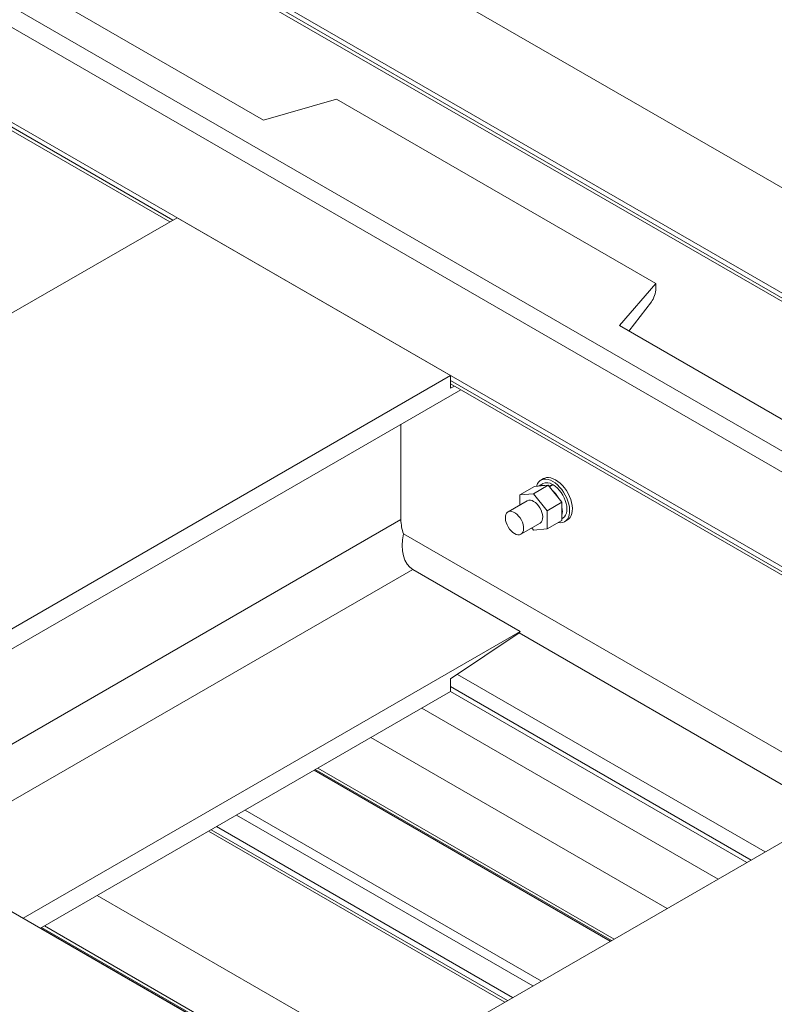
# Model space of a CAD drawing. Header units: millimetres. Extents: x 525 to 29324, y 175 to 20618.
# Tile 529 of 588: x 25382 to 25967, y 15710 to 16474. Entities that reach past the tile are written whole.
import ezdxf

# ---------------------------------------------------------------- set-up
doc = ezdxf.new("R2010")
doc.units = ezdxf.units.MM
doc.linetypes.add('SLD-Continua', pattern=[0])

msp = doc.modelspace()

# ---------------------------------------------------------------- linework, layer by layer
at = {"color": 7, "linetype": 'SLD-Continua', "lineweight": 18, "ltscale": 35}
for p, q in [((26373.78, 16112.09), (24340.86, 17285.38)), ((26373.78, 16112.09), (24340.86, 17285.38)), ((26373.78, 16112.09), (24340.86, 17285.38)), ((26373.78, 16112.09), (24340.86, 17285.38)), ((26373.78, 16112.09), (24340.86, 17285.38)), ((24271.61, 17237.25), (26297.46, 16068.04)), ((24271.61, 17237.25), (26297.46, 16068.04)), ((24271.61, 17237.25), (26297.46, 16068.04)), ((24271.61, 17237.25), (26297.46, 16068.04)), ((24271.61, 17237.25), (26297.46, 16068.04)), ((26299.81, 16069.4), (24273.95, 17238.61)), ((26299.81, 16069.4), (24273.95, 17238.61)), ((26299.81, 16069.4), (24273.95, 17238.61)), ((26299.81, 16069.4), (24273.95, 17238.61)), ((26299.81, 16069.4), (24273.95, 17238.61)), ((26303.07, 16071.28), (24277.22, 17240.49)), ((26303.07, 16071.28), (24277.22, 17240.49)), ((26303.07, 16071.28), (24277.22, 17240.49)), ((26303.07, 16071.28), (24277.22, 17240.49)), ((26303.07, 16071.28), (24277.22, 17240.49)), ((24171.15, 17179.28), (26197, 16010.06)), ((24171.15, 17179.28), (26197, 16010.06)), ((24171.15, 17179.28), (26197, 16010.06)), ((24171.15, 17179.28), (26197, 16010.06)), ((24171.15, 17179.28), (26197, 16010.06)), ((26182.86, 16001.9), (24157.01, 17171.11)), ((26182.86, 16001.9), (24157.01, 17171.11)), ((26182.86, 16001.9), (24157.01, 17171.11)), ((26182.86, 16001.9), (24157.01, 17171.11)), ((26182.86, 16001.9), (24157.01, 17171.11)), ((26182.86, 16001.9), (24157.01, 17171.11)), ((26182.86, 16001.9), (24157.01, 17171.11)), ((26182.86, 16001.9), (24157.01, 17171.11)), ((26182.86, 16001.9), (24157.01, 17171.11)), ((24093.37, 17134.38), (26119.22, 15965.17)), ((24093.37, 17134.38), (26119.22, 15965.17)), ((24093.37, 17134.38), (26119.22, 15965.17)), ((24093.37, 17134.38), (26119.22, 15965.17)), ((24093.37, 17134.38), (26119.22, 15965.17)), ((24093.37, 17134.38), (26119.22, 15965.17)), ((24093.37, 17134.38), (26119.22, 15965.17)), ((24093.37, 17134.38), (26119.22, 15965.17)), ((24093.37, 17134.38), (26119.22, 15965.17)), ((25627.78, 15636.65), (23524.15, 16850.75)), ((25627.78, 15636.65), (23524.15, 16850.75)), ((25627.78, 15636.65), (23524.15, 16850.75)), ((25627.78, 15636.65), (23524.15, 16850.75)), ((25627.78, 15636.65), (23524.15, 16850.75)), ((25627.78, 15636.65), (23524.15, 16850.75)), ((25627.78, 15636.65), (23524.15, 16850.75)), ((25627.78, 15636.65), (23524.15, 16850.75)), ((25627.78, 15636.65), (23524.15, 16850.75)), ((24726.23, 16765.36), (25500.79, 16318.33)), ((24726.23, 16765.36), (25500.79, 16318.33)), ((24726.23, 16765.36), (25500.79, 16318.33)), ((24726.23, 16765.36), (25500.79, 16318.33)), ((24726.23, 16765.36), (25500.79, 16318.33)), ((24726.23, 16765.36), (25500.79, 16318.33)), ((24726.23, 16765.36), (25500.79, 16318.33)), ((24726.23, 16765.36), (25500.79, 16318.33)), ((24726.23, 16765.36), (25500.79, 16318.33)), ((24726.23, 16762.66), (25498.44, 16316.98)), ((24726.23, 16762.66), (25498.44, 16316.98)), ((24726.23, 16762.66), (25498.44, 16316.98)), ((24726.23, 16762.66), (25498.44, 16316.98)), ((24726.23, 16762.66), (25498.44, 16316.98)), ((24726.23, 16762.66), (25498.44, 16316.98)), ((24726.23, 16762.66), (25498.44, 16316.98)), ((24726.23, 16762.66), (25498.44, 16316.98)), ((24726.23, 16762.66), (25498.44, 16316.98)), ((25352.02, 16522.23), (25571.22, 16395.72)), ((25352.02, 16522.23), (25571.22, 16395.72)), ((25352.02, 16522.23), (25571.22, 16395.72)), ((25352.02, 16522.23), (25571.22, 16395.72)), ((25352.02, 16522.23), (25571.22, 16395.72)), ((25571.22, 16395.72), (25627.79, 16412.04)), ((25571.22, 16395.72), (25627.79, 16412.04)), ((25571.22, 16395.72), (25627.79, 16412.04)), ((25571.22, 16395.72), (25627.79, 16412.04)), ((25571.22, 16395.72), (25627.79, 16412.04)), ((25875.28, 16269.21), (25627.79, 16412.04)), ((25875.28, 16269.21), (25627.79, 16412.04)), ((25875.28, 16269.21), (25627.79, 16412.04)), ((25875.28, 16269.21), (25627.79, 16412.04)), ((25875.28, 16269.21), (25627.79, 16412.04)), ((24973.72, 16014.14), (25504.05, 16320.22)), ((24973.72, 16014.14), (25504.05, 16320.22)), ((24973.72, 16014.14), (25504.05, 16320.22)), ((24973.72, 16014.14), (25504.05, 16320.22)), ((24973.72, 16014.14), (25504.05, 16320.22)), ((24973.72, 16014.14), (25504.05, 16320.22)), ((24973.72, 16014.14), (25504.05, 16320.22)), ((24973.72, 16014.14), (25504.05, 16320.22)), ((24973.72, 16014.14), (25504.05, 16320.22)), ((25504.05, 16320.22), (25716.18, 16197.79)), ((25504.05, 16320.22), (25716.18, 16197.79)), ((25504.05, 16320.22), (25716.18, 16197.79)), ((25504.05, 16320.22), (25716.18, 16197.79)), ((25504.05, 16320.22), (25716.18, 16197.79)), ((25504.05, 16320.22), (25716.18, 16197.79)), ((25504.05, 16320.22), (25716.18, 16197.79)), ((25504.05, 16320.22), (25716.18, 16197.79)), ((25504.05, 16320.22), (25716.18, 16197.79)), ((25875.28, 16269.21), (25847, 16236.56)), ((25875.28, 16269.21), (25847, 16236.56)), ((25875.28, 16269.21), (25847, 16236.56)), ((25875.28, 16269.21), (25847, 16236.56)), ((25875.28, 16269.21), (25847, 16236.56)), ((25875.28, 16265.44), (25875.28, 16269.21)), ((25875.28, 16265.44), (25875.28, 16269.21)), ((25875.28, 16265.44), (25875.28, 16269.21)), ((25875.28, 16265.44), (25875.28, 16269.21)), ((25875.28, 16265.44), (25875.28, 16269.21)), ((25854.33, 16232.32), (25871.81, 16254.92)), ((25854.33, 16232.32), (25871.81, 16254.92)), ((25854.33, 16232.32), (25871.81, 16254.92)), ((25854.33, 16232.32), (25871.81, 16254.92)), ((25854.33, 16232.32), (25871.81, 16254.92)), ((25847, 16236.56), (26066.2, 16110.04)), ((25847, 16236.56), (26066.2, 16110.04)), ((25847, 16236.56), (26066.2, 16110.04)), ((25847, 16236.56), (26066.2, 16110.04)), ((25847, 16236.56), (26066.2, 16110.04)), ((25185.85, 15891.71), (25716.18, 16197.79)), ((25185.85, 15891.71), (25716.18, 16197.79)), ((25185.85, 15891.71), (25716.18, 16197.79)), ((25185.85, 15891.71), (25716.18, 16197.79)), ((25185.85, 15891.71), (25716.18, 16197.79)), ((25185.85, 15891.71), (25716.18, 16197.79)), ((25185.85, 15891.71), (25716.18, 16197.79)), ((25185.85, 15891.71), (25716.18, 16197.79)), ((25185.85, 15891.71), (25716.18, 16197.79)), ((25716.18, 16197.79), (25716.18, 16187.99)), ((25716.18, 16197.79), (25716.18, 16187.99)), ((25716.18, 16197.79), (25716.18, 16187.99)), ((25716.18, 16197.79), (25716.18, 16187.99)), ((25716.18, 16197.79), (25716.18, 16187.99)), ((25716.18, 16197.79), (25716.18, 16187.99)), ((25716.18, 16197.79), (25716.18, 16187.99)), ((25716.18, 16197.79), (25716.18, 16187.99)), ((25716.18, 16197.79), (25716.18, 16187.99)), ((25716.18, 16194.02), (26115.96, 15963.29)), ((25716.18, 16194.02), (26115.96, 15963.29)), ((25716.18, 16194.02), (26115.96, 15963.29)), ((25716.18, 16194.02), (26115.96, 15963.29)), ((25716.18, 16194.02), (26115.96, 15963.29)), ((25716.18, 16194.02), (26115.96, 15963.29)), ((25716.18, 16194.02), (26115.96, 15963.29)), ((25716.18, 16194.02), (26115.96, 15963.29)), ((25716.18, 16194.02), (26115.96, 15963.29)), ((25716.18, 16191.31), (26113.61, 15961.94)), ((25716.18, 16191.31), (26113.61, 15961.94)), ((25716.18, 16191.31), (26113.61, 15961.94)), ((25716.18, 16191.31), (26113.61, 15961.94)), ((25716.18, 16191.31), (26113.61, 15961.94)), ((25716.18, 16191.31), (26113.61, 15961.94)), ((25716.18, 16191.31), (26113.61, 15961.94)), ((25716.18, 16191.31), (26113.61, 15961.94)), ((25716.18, 16191.31), (26113.61, 15961.94)), ((25716.18, 16187.99), (25719.31, 16189.5)), ((25716.18, 16187.99), (25719.31, 16189.5)), ((25716.18, 16187.99), (25719.31, 16189.5)), ((25716.18, 16187.99), (25719.31, 16189.5)), ((25716.18, 16187.99), (25719.31, 16189.5)), ((25716.18, 16187.99), (25719.31, 16189.5)), ((25716.18, 16187.99), (25719.31, 16189.5)), ((25716.18, 16187.99), (25719.31, 16189.5)), ((25716.18, 16187.99), (25719.31, 16189.5)), ((25199.29, 15883.95), (25724.01, 16186.79)), ((25199.29, 15883.95), (25724.01, 16186.79)), ((25199.29, 15883.95), (25724.01, 16186.79)), ((25199.29, 15883.95), (25724.01, 16186.79)), ((25199.29, 15883.95), (25724.01, 16186.79)), ((25199.29, 15883.95), (25724.01, 16186.79)), ((25199.29, 15883.95), (25724.01, 16186.79)), ((25199.29, 15883.95), (25724.01, 16186.79)), ((25199.29, 15883.95), (25724.01, 16186.79)), ((25677.64, 16160.03), (25677.64, 16086.06)), ((25677.64, 16160.03), (25677.64, 16086.06)), ((25677.64, 16160.03), (25677.64, 16086.06)), ((25677.64, 16160.03), (25677.64, 16086.06)), ((25677.64, 16160.03), (25677.64, 16086.06)), ((25677.64, 16160.03), (25677.64, 16086.06)), ((25677.64, 16160.03), (25677.64, 16086.06)), ((25677.64, 16160.03), (25677.64, 16086.06)), ((25677.64, 16160.03), (25677.64, 16086.06)), ((25781.24, 16111.75), (25769.92, 16105.22)), ((25781.24, 16111.75), (25769.92, 16105.22)), ((25781.24, 16111.75), (25769.92, 16105.22)), ((25791.84, 16112.7), (25780.53, 16106.17)), ((25791.84, 16112.7), (25780.53, 16106.17)), ((25791.84, 16112.7), (25780.53, 16106.17)), ((25781.24, 16111.75), (25791.84, 16112.7)), ((25781.24, 16111.75), (25791.84, 16112.7)), ((25781.24, 16111.75), (25791.84, 16112.7)), ((25787.63, 16114.02), (25784.15, 16112.01)), ((25787.63, 16114.02), (25784.15, 16112.01)), ((25787.63, 16114.02), (25784.15, 16112.01)), ((25788.25, 16117.84), (25786.13, 16116.62)), ((25788.25, 16117.84), (25786.13, 16116.62)), ((25788.25, 16117.84), (25786.13, 16116.62)), ((25791.84, 16112.7), (25802.45, 16099.5)), ((25791.84, 16112.7), (25802.45, 16099.5)), ((25791.84, 16112.7), (25802.45, 16099.5)), ((25795.09, 16113.41), (25792.48, 16111.9)), ((25795.09, 16113.41), (25792.48, 16111.9)), ((25795.09, 16113.41), (25792.48, 16111.9)), ((25795.66, 16113.08), (25792.84, 16111.46)), ((25795.66, 16113.08), (25792.84, 16111.46)), ((25795.66, 16113.08), (25792.84, 16111.46)), ((25795.09, 16113.41), (25795.09, 16112.76)), ((25795.09, 16113.41), (25795.09, 16112.76)), ((25795.09, 16113.41), (25795.09, 16112.76)), ((25769.92, 16105.22), (25780.53, 16106.17)), ((25769.92, 16105.22), (25780.53, 16106.17)), ((25769.92, 16105.22), (25780.53, 16106.17)), ((25769.92, 16097.45), (25769.92, 16105.22)), ((25769.92, 16097.45), (25769.92, 16105.22)), ((25769.92, 16097.45), (25769.92, 16105.22)), ((25780.53, 16106.17), (25791.14, 16092.97)), ((25780.53, 16106.17), (25791.14, 16092.97)), ((25780.53, 16106.17), (25791.14, 16092.97)), ((25775.53, 16100.68), (25760.68, 16092.11)), ((25775.53, 16100.68), (25760.68, 16092.11)), ((25775.53, 16100.68), (25760.68, 16092.11)), ((25802.45, 16099.5), (25791.14, 16092.97)), ((25802.45, 16099.5), (25791.14, 16092.97)), ((25802.45, 16099.5), (25791.14, 16092.97)), ((25802.45, 16099.5), (25802.45, 16085.36)), ((25802.45, 16099.5), (25802.45, 16085.36)), ((25802.45, 16099.5), (25802.45, 16085.36)), ((25791.14, 16092.97), (25791.14, 16078.83)), ((25791.14, 16092.97), (25791.14, 16078.83)), ((25791.14, 16092.97), (25791.14, 16078.83)), ((25263.38, 15846.97), (25677.64, 16086.06)), ((25263.38, 15846.97), (25677.64, 16086.06)), ((25263.38, 15846.97), (25677.64, 16086.06)), ((25263.38, 15846.97), (25677.64, 16086.06)), ((25263.38, 15846.97), (25677.64, 16086.06)), ((25263.38, 15846.97), (25677.64, 16086.06)), ((25263.38, 15846.97), (25677.64, 16086.06)), ((25263.38, 15846.97), (25677.64, 16086.06)), ((25263.38, 15846.97), (25677.64, 16086.06)), ((25770.68, 16074.79), (25785.53, 16083.36)), ((25770.68, 16074.79), (25785.53, 16083.36)), ((25770.68, 16074.79), (25785.53, 16083.36)), ((25802.45, 16085.36), (25791.14, 16078.83)), ((25802.45, 16085.36), (25791.14, 16078.83)), ((25802.45, 16085.36), (25791.14, 16078.83)), ((25802.45, 16086.78), (25803.13, 16087.17)), ((25802.45, 16086.78), (25803.13, 16087.17)), ((25802.45, 16086.78), (25803.13, 16087.17)), ((25804.63, 16084.57), (25806.75, 16085.79)), ((25804.63, 16084.57), (25806.75, 16085.79)), ((25804.63, 16084.57), (25806.75, 16085.79)), ((25679.64, 16075.08), (25994.65, 15893.28)), ((25679.64, 16075.08), (25994.65, 15893.28)), ((25679.64, 16075.08), (25994.65, 15893.28)), ((25679.64, 16075.08), (25994.65, 15893.28)), ((25679.64, 16075.08), (25994.65, 15893.28)), ((25679.64, 16075.08), (25994.65, 15893.28)), ((25679.64, 16075.08), (25994.65, 15893.28)), ((25679.64, 16075.08), (25994.65, 15893.28)), ((25679.64, 16075.08), (25994.65, 15893.28)), ((25780.53, 16077.88), (25779.1, 16079.65)), ((25780.53, 16077.88), (25779.1, 16079.65)), ((25780.53, 16077.88), (25779.1, 16079.65)), ((25791.14, 16078.83), (25780.53, 16077.88)), ((25791.14, 16078.83), (25780.53, 16077.88)), ((25791.14, 16078.83), (25780.53, 16077.88)), ((25301.57, 15824.92), (25686.96, 16047.35)), ((25301.57, 15824.92), (25686.96, 16047.35)), ((25301.57, 15824.92), (25686.96, 16047.35)), ((25301.57, 15824.92), (25686.96, 16047.35)), ((25301.57, 15824.92), (25686.96, 16047.35)), ((25301.57, 15824.92), (25686.96, 16047.35)), ((25301.57, 15824.92), (25686.96, 16047.35)), ((25301.57, 15824.92), (25686.96, 16047.35)), ((25301.57, 15824.92), (25686.96, 16047.35)), ((25770.05, 15999.4), (25686.96, 16047.35)), ((25770.05, 15999.4), (25686.96, 16047.35)), ((25770.05, 15999.4), (25686.96, 16047.35)), ((25770.05, 15999.4), (25686.96, 16047.35)), ((25770.05, 15999.4), (25686.96, 16047.35)), ((25770.05, 15999.4), (25686.96, 16047.35)), ((25770.05, 15999.4), (25686.96, 16047.35)), ((25770.05, 15999.4), (25686.96, 16047.35)), ((25770.05, 15999.4), (25686.96, 16047.35)), ((25384.65, 15776.97), (25770.05, 15999.4)), ((25384.65, 15776.97), (25770.05, 15999.4)), ((25384.65, 15776.97), (25770.05, 15999.4)), ((25384.65, 15776.97), (25770.05, 15999.4)), ((25384.65, 15776.97), (25770.05, 15999.4)), ((25384.65, 15776.97), (25770.05, 15999.4)), ((25384.65, 15776.97), (25770.05, 15999.4)), ((25384.65, 15776.97), (25770.05, 15999.4)), ((25384.65, 15776.97), (25770.05, 15999.4)), ((25769.41, 15998.23), (25716.18, 15962.59)), ((25769.41, 15998.23), (25716.18, 15962.59)), ((25769.41, 15998.23), (25716.18, 15962.59)), ((25769.41, 15998.23), (25716.18, 15962.59)), ((25769.41, 15998.23), (25716.18, 15962.59)), ((25769.41, 15998.23), (25716.18, 15962.59)), ((25769.41, 15998.23), (25716.18, 15962.59)), ((25769.41, 15998.23), (25716.18, 15962.59)), ((25769.41, 15998.23), (25716.18, 15962.59)), ((25769.41, 15998.23), (25770.05, 15999.4)), ((25769.41, 15998.23), (25770.05, 15999.4)), ((25769.41, 15998.23), (25770.05, 15999.4)), ((25769.41, 15998.23), (25770.05, 15999.4)), ((25769.41, 15998.23), (25770.05, 15999.4)), ((25769.41, 15998.23), (25770.05, 15999.4)), ((25769.41, 15998.23), (25770.05, 15999.4)), ((25769.41, 15998.23), (25770.05, 15999.4)), ((25769.41, 15998.23), (25770.05, 15999.4)), ((25769.41, 15998.23), (25974.28, 15880)), ((25769.41, 15998.23), (25974.28, 15880)), ((25769.41, 15998.23), (25974.28, 15880)), ((25769.41, 15998.23), (25974.28, 15880)), ((25769.41, 15998.23), (25974.28, 15880)), ((25769.41, 15998.23), (25974.28, 15880)), ((25769.41, 15998.23), (25974.28, 15880)), ((25769.41, 15998.23), (25974.28, 15880)), ((25769.41, 15998.23), (25974.28, 15880)), ((25721.39, 15966.08), (25959.99, 15828.37)), ((25721.39, 15966.08), (25959.99, 15828.37)), ((25721.39, 15966.08), (25959.99, 15828.37)), ((25721.39, 15966.08), (25959.99, 15828.37)), ((25721.39, 15966.08), (25959.99, 15828.37)), ((25721.39, 15966.08), (25959.99, 15828.37)), ((25721.39, 15966.08), (25959.99, 15828.37)), ((25721.39, 15966.08), (25959.99, 15828.37)), ((25721.39, 15966.08), (25959.99, 15828.37)), ((25716.18, 15962.59), (25716.18, 15952.79)), ((25716.18, 15962.59), (25716.18, 15952.79)), ((25716.18, 15962.59), (25716.18, 15952.79)), ((25716.18, 15962.59), (25716.18, 15952.79)), ((25716.18, 15962.59), (25716.18, 15952.79)), ((25716.18, 15962.59), (25716.18, 15952.79)), ((25716.18, 15962.59), (25716.18, 15952.79)), ((25716.18, 15962.59), (25716.18, 15952.79)), ((25716.18, 15962.59), (25716.18, 15952.79)), ((25398.1, 15769.21), (25716.18, 15952.79)), ((25398.1, 15769.21), (25716.18, 15952.79)), ((25398.1, 15769.21), (25716.18, 15952.79)), ((25398.1, 15769.21), (25716.18, 15952.79)), ((25398.1, 15769.21), (25716.18, 15952.79)), ((25398.1, 15769.21), (25716.18, 15952.79)), ((25398.1, 15769.21), (25716.18, 15952.79)), ((25398.1, 15769.21), (25716.18, 15952.79)), ((25398.1, 15769.21), (25716.18, 15952.79)), ((25716.18, 15956.56), (25949.14, 15822.11)), ((25716.18, 15956.56), (25949.14, 15822.11)), ((25716.18, 15956.56), (25949.14, 15822.11)), ((25716.18, 15956.56), (25949.14, 15822.11)), ((25716.18, 15956.56), (25949.14, 15822.11)), ((25716.18, 15956.56), (25949.14, 15822.11)), ((25716.18, 15956.56), (25949.14, 15822.11)), ((25716.18, 15956.56), (25949.14, 15822.11)), ((25716.18, 15956.56), (25949.14, 15822.11)), ((25716.18, 15952.79), (25945.88, 15820.23)), ((25716.18, 15952.79), (25945.88, 15820.23)), ((25716.18, 15952.79), (25945.88, 15820.23)), ((25716.18, 15952.79), (25945.88, 15820.23)), ((25716.18, 15952.79), (25945.88, 15820.23)), ((25716.18, 15952.79), (25945.88, 15820.23)), ((25716.18, 15952.79), (25945.88, 15820.23)), ((25716.18, 15952.79), (25945.88, 15820.23)), ((25716.18, 15952.79), (25945.88, 15820.23)), ((25693.81, 15939.88), (25923.51, 15807.32)), ((25693.81, 15939.88), (25923.51, 15807.32)), ((25693.81, 15939.88), (25923.51, 15807.32)), ((25693.81, 15939.88), (25923.51, 15807.32)), ((25693.81, 15939.88), (25923.51, 15807.32)), ((25884.01, 15784.52), (25654.31, 15917.09)), ((25884.01, 15784.52), (25654.31, 15917.09)), ((25884.01, 15784.52), (25654.31, 15917.09)), ((25884.01, 15784.52), (25654.31, 15917.09)), ((25884.01, 15784.52), (25654.31, 15917.09)), ((25884.01, 15784.52), (25654.31, 15917.09)), ((25884.01, 15784.52), (25654.31, 15917.09)), ((25884.01, 15784.52), (25654.31, 15917.09)), ((25884.01, 15784.52), (25654.31, 15917.09)), ((25610.3, 15891.68), (25840, 15759.12)), ((25610.3, 15891.68), (25840, 15759.12)), ((25610.3, 15891.68), (25840, 15759.12)), ((25610.3, 15891.68), (25840, 15759.12)), ((25610.3, 15891.68), (25840, 15759.12)), ((25610.3, 15891.68), (25840, 15759.12)), ((25610.3, 15891.68), (25840, 15759.12)), ((25610.3, 15891.68), (25840, 15759.12)), ((25610.3, 15891.68), (25840, 15759.12)), ((25840.9, 15759.64), (25611.21, 15892.21)), ((25840.9, 15759.64), (25611.21, 15892.21)), ((25840.9, 15759.64), (25611.21, 15892.21)), ((25840.9, 15759.64), (25611.21, 15892.21)), ((25840.9, 15759.64), (25611.21, 15892.21)), ((25840.9, 15759.64), (25611.21, 15892.21)), ((25840.9, 15759.64), (25611.21, 15892.21)), ((25840.9, 15759.64), (25611.21, 15892.21)), ((25840.9, 15759.64), (25611.21, 15892.21)), ((25842.99, 15760.85), (25613.3, 15893.42)), ((25842.99, 15760.85), (25613.3, 15893.42)), ((25842.99, 15760.85), (25613.3, 15893.42)), ((25842.99, 15760.85), (25613.3, 15893.42)), ((25842.99, 15760.85), (25613.3, 15893.42)), ((25842.99, 15760.85), (25613.3, 15893.42)), ((25842.99, 15760.85), (25613.3, 15893.42)), ((25842.99, 15760.85), (25613.3, 15893.42)), ((25842.99, 15760.85), (25613.3, 15893.42)), ((25786.56, 15728.28), (25556.87, 15860.85)), ((25786.56, 15728.28), (25556.87, 15860.85)), ((25786.56, 15728.28), (25556.87, 15860.85)), ((25786.56, 15728.28), (25556.87, 15860.85)), ((25786.56, 15728.28), (25556.87, 15860.85)), ((25786.56, 15728.28), (25556.87, 15860.85)), ((25786.56, 15728.28), (25556.87, 15860.85)), ((25786.56, 15728.28), (25556.87, 15860.85)), ((25786.56, 15728.28), (25556.87, 15860.85)), ((25779.89, 15724.42), (25550.19, 15856.99)), ((25779.89, 15724.42), (25550.19, 15856.99)), ((25779.89, 15724.42), (25550.19, 15856.99)), ((25779.89, 15724.42), (25550.19, 15856.99)), ((25779.89, 15724.42), (25550.19, 15856.99)), ((25779.89, 15724.42), (25550.19, 15856.99)), ((25779.89, 15724.42), (25550.19, 15856.99)), ((25779.89, 15724.42), (25550.19, 15856.99)), ((25779.89, 15724.42), (25550.19, 15856.99)), ((25758.1, 15711.85), (25528.4, 15844.42)), ((25758.1, 15711.85), (25528.4, 15844.42)), ((25758.1, 15711.85), (25528.4, 15844.42)), ((25758.1, 15711.85), (25528.4, 15844.42)), ((25758.1, 15711.85), (25528.4, 15844.42)), ((25758.1, 15711.85), (25528.4, 15844.42)), ((25758.1, 15711.85), (25528.4, 15844.42)), ((25758.1, 15711.85), (25528.4, 15844.42)), ((25758.1, 15711.85), (25528.4, 15844.42)), ((25760.19, 15713.06), (25530.49, 15845.62)), ((25760.19, 15713.06), (25530.49, 15845.62)), ((25760.19, 15713.06), (25530.49, 15845.62)), ((25760.19, 15713.06), (25530.49, 15845.62)), ((25760.19, 15713.06), (25530.49, 15845.62)), ((25760.19, 15713.06), (25530.49, 15845.62)), ((25760.19, 15713.06), (25530.49, 15845.62)), ((25760.19, 15713.06), (25530.49, 15845.62)), ((25760.19, 15713.06), (25530.49, 15845.62)), ((25764.25, 15715.4), (25534.55, 15847.97)), ((25764.25, 15715.4), (25534.55, 15847.97)), ((25764.25, 15715.4), (25534.55, 15847.97)), ((25764.25, 15715.4), (25534.55, 15847.97)), ((25764.25, 15715.4), (25534.55, 15847.97)), ((25764.25, 15715.4), (25534.55, 15847.97)), ((25764.25, 15715.4), (25534.55, 15847.97)), ((25764.25, 15715.4), (25534.55, 15847.97)), ((25764.25, 15715.4), (25534.55, 15847.97)), ((25652.55, 15650.93), (25995.49, 15848.86)), ((25652.55, 15650.93), (25995.49, 15848.86)), ((25652.55, 15650.93), (25995.49, 15848.86)), ((25652.55, 15650.93), (25995.49, 15848.86)), ((25652.55, 15650.93), (25995.49, 15848.86)), ((25652.55, 15650.93), (25995.49, 15848.86)), ((25652.55, 15650.93), (25995.49, 15848.86)), ((25652.55, 15650.93), (25995.49, 15848.86)), ((25652.55, 15650.93), (25995.49, 15848.86)), ((25671.87, 15662.09), (25442.18, 15794.65)), ((25671.87, 15662.09), (25442.18, 15794.65)), ((25671.87, 15662.09), (25442.18, 15794.65)), ((25671.87, 15662.09), (25442.18, 15794.65)), ((25671.87, 15662.09), (25442.18, 15794.65)), ((25671.87, 15662.09), (25442.18, 15794.65)), ((25671.87, 15662.09), (25442.18, 15794.65)), ((25671.87, 15662.09), (25442.18, 15794.65)), ((25671.87, 15662.09), (25442.18, 15794.65)), ((25398.17, 15769.25), (25627.85, 15636.69)), ((25398.17, 15769.25), (25627.85, 15636.69)), ((25398.17, 15769.25), (25627.85, 15636.69)), ((25398.17, 15769.25), (25627.85, 15636.69)), ((25398.17, 15769.25), (25627.85, 15636.69)), ((25398.17, 15769.25), (25627.85, 15636.69)), ((25398.17, 15769.25), (25627.85, 15636.69)), ((25398.17, 15769.25), (25627.85, 15636.69)), ((25398.17, 15769.25), (25627.85, 15636.69)), ((25628.76, 15637.22), (25399.08, 15769.78)), ((25628.76, 15637.22), (25399.08, 15769.78)), ((25628.76, 15637.22), (25399.08, 15769.78)), ((25628.76, 15637.22), (25399.08, 15769.78)), ((25628.76, 15637.22), (25399.08, 15769.78)), ((25628.76, 15637.22), (25399.08, 15769.78)), ((25628.76, 15637.22), (25399.08, 15769.78)), ((25628.76, 15637.22), (25399.08, 15769.78)), ((25628.76, 15637.22), (25399.08, 15769.78)), ((25630.85, 15638.42), (25401.17, 15770.98)), ((25630.85, 15638.42), (25401.17, 15770.98)), ((25630.85, 15638.42), (25401.17, 15770.98)), ((25630.85, 15638.42), (25401.17, 15770.98)), ((25630.85, 15638.42), (25401.17, 15770.98)), ((25630.85, 15638.42), (25401.17, 15770.98)), ((25630.85, 15638.42), (25401.17, 15770.98)), ((25630.85, 15638.42), (25401.17, 15770.98)), ((25630.85, 15638.42), (25401.17, 15770.98))]:
    msp.add_line(p, q, dxfattribs=at)
at = {"color": 7, "linetype": 'SLD-Continua', "lineweight": 18, "ltscale": 35, "flags": 128}
for points in [[(25788.25, 16117.84), (25789.09, 16118.24), (25790.57, 16118.63), (25792.18, 16118.69), (25793.89, 16118.42), (25795.68, 16117.83), (25797.5, 16116.93)], [(25788.25, 16117.84), (25789.09, 16118.24), (25790.57, 16118.63), (25792.18, 16118.69), (25793.89, 16118.42), (25795.68, 16117.83), (25797.5, 16116.93)], [(25788.25, 16117.84), (25789.09, 16118.24), (25790.57, 16118.63), (25792.18, 16118.69), (25793.89, 16118.42), (25795.68, 16117.83), (25797.5, 16116.93)], [(25782.77, 16111.88), (25782.94, 16112.44), (25783.62, 16114), (25784.53, 16115.3), (25785.66, 16116.31), (25786.97, 16117.02), (25788.45, 16117.41), (25790.06, 16117.47), (25791.77, 16117.2), (25793.56, 16116.6), (25795.38, 16115.7)], [(25782.77, 16111.88), (25782.94, 16112.44), (25783.62, 16114), (25784.53, 16115.3), (25785.66, 16116.31), (25786.97, 16117.02), (25788.45, 16117.41), (25790.06, 16117.47), (25791.77, 16117.2), (25793.56, 16116.6), (25795.38, 16115.7)], [(25782.77, 16111.88), (25782.94, 16112.44), (25783.62, 16114), (25784.53, 16115.3), (25785.66, 16116.31), (25786.97, 16117.02), (25788.45, 16117.41), (25790.06, 16117.47), (25791.77, 16117.2), (25793.56, 16116.6), (25795.38, 16115.7)], [(25795.38, 16115.7), (25797.2, 16114.5), (25798.98, 16113.03), (25800.7, 16111.32), (25802.31, 16109.4), (25803.79, 16107.31), (25805.1, 16105.09), (25806.22, 16102.78), (25807.14, 16100.43), (25807.82, 16098.08), (25808.26, 16095.78), (25808.45, 16093.58), (25808.39, 16091.51), (25808.07, 16089.61), (25807.51, 16087.93), (25806.71, 16086.5), (25805.69, 16085.34), (25804.46, 16084.48), (25803.07, 16083.93), (25801.52, 16083.71), (25799.85, 16083.81), (25799.79, 16083.82)], [(25795.38, 16115.7), (25797.2, 16114.5), (25798.98, 16113.03), (25800.7, 16111.32), (25802.31, 16109.4), (25803.79, 16107.31), (25805.1, 16105.09), (25806.22, 16102.78), (25807.14, 16100.43), (25807.82, 16098.08), (25808.26, 16095.78), (25808.45, 16093.58), (25808.39, 16091.51), (25808.07, 16089.61), (25807.51, 16087.93), (25806.71, 16086.5), (25805.69, 16085.34), (25804.46, 16084.48), (25803.07, 16083.93), (25801.52, 16083.71), (25799.85, 16083.81), (25799.79, 16083.82)], [(25795.38, 16115.7), (25797.2, 16114.5), (25798.98, 16113.03), (25800.7, 16111.32), (25802.31, 16109.4), (25803.79, 16107.31), (25805.1, 16105.09), (25806.22, 16102.78), (25807.14, 16100.43), (25807.82, 16098.08), (25808.26, 16095.78), (25808.45, 16093.58), (25808.39, 16091.51), (25808.07, 16089.61), (25807.51, 16087.93), (25806.71, 16086.5), (25805.69, 16085.34), (25804.46, 16084.48), (25803.07, 16083.93), (25801.52, 16083.71), (25799.85, 16083.81), (25799.79, 16083.82)], [(25795.66, 16113.08), (25797.32, 16111.93), (25798.93, 16110.52), (25800.46, 16108.88), (25801.87, 16107.05), (25803.13, 16105.07), (25804.21, 16102.98), (25805.09, 16100.84), (25805.75, 16098.7), (25806.17, 16096.6), (25806.33, 16094.59), (25806.25, 16092.72), (25805.91, 16091.03), (25805.34, 16089.56), (25804.53, 16088.34), (25803.51, 16087.41), (25803.13, 16087.17)], [(25795.66, 16113.08), (25797.32, 16111.93), (25798.93, 16110.52), (25800.46, 16108.88), (25801.87, 16107.05), (25803.13, 16105.07), (25804.21, 16102.98), (25805.09, 16100.84), (25805.75, 16098.7), (25806.17, 16096.6), (25806.33, 16094.59), (25806.25, 16092.72), (25805.91, 16091.03), (25805.34, 16089.56), (25804.53, 16088.34), (25803.51, 16087.41), (25803.13, 16087.17)], [(25795.66, 16113.08), (25797.32, 16111.93), (25798.93, 16110.52), (25800.46, 16108.88), (25801.87, 16107.05), (25803.13, 16105.07), (25804.21, 16102.98), (25805.09, 16100.84), (25805.75, 16098.7), (25806.17, 16096.6), (25806.33, 16094.59), (25806.25, 16092.72), (25805.91, 16091.03), (25805.34, 16089.56), (25804.53, 16088.34), (25803.51, 16087.41), (25803.13, 16087.17)], [(25797.5, 16116.93), (25799.32, 16115.73), (25801.1, 16114.26), (25802.82, 16112.55), (25804.43, 16110.63), (25805.91, 16108.54), (25807.22, 16106.32), (25808.34, 16104.01), (25809.26, 16101.65), (25809.94, 16099.31), (25810.38, 16097.01), (25810.57, 16094.8), (25810.51, 16092.73), (25810.19, 16090.84), (25809.63, 16089.16), (25808.83, 16087.73), (25807.81, 16086.57), (25806.75, 16085.79)], [(25797.5, 16116.93), (25799.32, 16115.73), (25801.1, 16114.26), (25802.82, 16112.55), (25804.43, 16110.63), (25805.91, 16108.54), (25807.22, 16106.32), (25808.34, 16104.01), (25809.26, 16101.65), (25809.94, 16099.31), (25810.38, 16097.01), (25810.57, 16094.8), (25810.51, 16092.73), (25810.19, 16090.84), (25809.63, 16089.16), (25808.83, 16087.73), (25807.81, 16086.57), (25806.75, 16085.79)], [(25797.5, 16116.93), (25799.32, 16115.73), (25801.1, 16114.26), (25802.82, 16112.55), (25804.43, 16110.63), (25805.91, 16108.54), (25807.22, 16106.32), (25808.34, 16104.01), (25809.26, 16101.65), (25809.94, 16099.31), (25810.38, 16097.01), (25810.57, 16094.8), (25810.51, 16092.73), (25810.19, 16090.84), (25809.63, 16089.16), (25808.83, 16087.73), (25807.81, 16086.57), (25806.75, 16085.79)], [(25780.53, 16100.19), (25781.87, 16099.27), (25783.16, 16098.09), (25784.35, 16096.69), (25785.41, 16095.12), (25786.29, 16093.44), (25786.96, 16091.7), (25787.4, 16089.98), (25787.59, 16088.34), (25787.53, 16086.82), (25787.21, 16085.5), (25786.65, 16084.41), (25785.87, 16083.59), (25785.53, 16083.36)], [(25780.53, 16100.19), (25781.87, 16099.27), (25783.16, 16098.09), (25784.35, 16096.69), (25785.41, 16095.12), (25786.29, 16093.44), (25786.96, 16091.7), (25787.4, 16089.98), (25787.59, 16088.34), (25787.53, 16086.82), (25787.21, 16085.5), (25786.65, 16084.41), (25785.87, 16083.59), (25785.53, 16083.36)], [(25780.53, 16100.19), (25781.87, 16099.27), (25783.16, 16098.09), (25784.35, 16096.69), (25785.41, 16095.12), (25786.29, 16093.44), (25786.96, 16091.7), (25787.4, 16089.98), (25787.59, 16088.34), (25787.53, 16086.82), (25787.21, 16085.5), (25786.65, 16084.41), (25785.87, 16083.59), (25785.53, 16083.36)], [(25765.68, 16075.29), (25767.02, 16074.66), (25768.31, 16074.35), (25769.5, 16074.38), (25770.56, 16074.73), (25771.44, 16075.39), (25772.11, 16076.35), (25772.55, 16077.56), (25772.74, 16078.99), (25772.68, 16080.58), (25772.36, 16082.27), (25771.8, 16084), (25771.02, 16085.72), (25770.05, 16087.35), (25768.92, 16088.84), (25767.67, 16090.14), (25766.35, 16091.19), (25765.01, 16091.97), (25763.69, 16092.44), (25762.44, 16092.58), (25761.31, 16092.39), (25760.34, 16091.88), (25759.56, 16091.07), (25759, 16089.98), (25758.68, 16088.65), (25758.62, 16087.14), (25758.81, 16085.49), (25759.25, 16083.77), (25759.92, 16082.04), (25760.8, 16080.36), (25761.86, 16078.79), (25763.05, 16077.39), (25764.34, 16076.21), (25765.68, 16075.29)], [(25765.68, 16075.29), (25767.02, 16074.66), (25768.31, 16074.35), (25769.5, 16074.38), (25770.56, 16074.73), (25771.44, 16075.39), (25772.11, 16076.35), (25772.55, 16077.56), (25772.74, 16078.99), (25772.68, 16080.58), (25772.36, 16082.27), (25771.8, 16084), (25771.02, 16085.72), (25770.05, 16087.35), (25768.92, 16088.84), (25767.67, 16090.14), (25766.35, 16091.19), (25765.01, 16091.97), (25763.69, 16092.44), (25762.44, 16092.58), (25761.31, 16092.39), (25760.34, 16091.88), (25759.56, 16091.07), (25759, 16089.98), (25758.68, 16088.65), (25758.62, 16087.14), (25758.81, 16085.49), (25759.25, 16083.77), (25759.92, 16082.04), (25760.8, 16080.36), (25761.86, 16078.79), (25763.05, 16077.39), (25764.34, 16076.21), (25765.68, 16075.29)], [(25765.68, 16075.29), (25767.02, 16074.66), (25768.31, 16074.35), (25769.5, 16074.38), (25770.56, 16074.73), (25771.44, 16075.39), (25772.11, 16076.35), (25772.55, 16077.56), (25772.74, 16078.99), (25772.68, 16080.58), (25772.36, 16082.27), (25771.8, 16084), (25771.02, 16085.72), (25770.05, 16087.35), (25768.92, 16088.84), (25767.67, 16090.14), (25766.35, 16091.19), (25765.01, 16091.97), (25763.69, 16092.44), (25762.44, 16092.58), (25761.31, 16092.39), (25760.34, 16091.88), (25759.56, 16091.07), (25759, 16089.98), (25758.68, 16088.65), (25758.62, 16087.14), (25758.81, 16085.49), (25759.25, 16083.77), (25759.92, 16082.04), (25760.8, 16080.36), (25761.86, 16078.79), (25763.05, 16077.39), (25764.34, 16076.21), (25765.68, 16075.29)]]:
    msp.add_lwpolyline(points, dxfattribs=at)
at = {"color": 7, "linetype": 'SLD-Continua', "lineweight": 18, "ltscale": 1225}
for centre, radius, start, end in [((25787.08, 16106.22), 6.48, 73.41567, 117.42892), ((25787.08, 16106.22), 6.48, 73.41567, 117.42892), ((25787.08, 16106.22), 6.48, 73.41567, 117.42892), ((25790.81, 16106.95), 7.75, 56.44588, 114.24754), ((25790.81, 16106.95), 7.75, 56.44588, 114.24754), ((25790.81, 16106.95), 7.75, 56.44588, 114.24754), ((25778.25, 16090.91), 24.55, 29.85155, 47.74031), ((25778.25, 16090.91), 24.55, 29.85155, 47.74031), ((25778.25, 16090.91), 24.55, 29.85155, 47.74031), ((25777.61, 16096.19), 4.95, 53.88341, 114.81479), ((25777.61, 16096.19), 4.95, 53.88341, 114.81479), ((25777.61, 16096.19), 4.95, 53.88341, 114.81479), ((25788.12, 16092.43), 14.68, 347.45277, 12.54723), ((25788.12, 16092.43), 14.68, 347.45277, 12.54723), ((25788.12, 16092.43), 14.68, 347.45277, 12.54723), ((25711.75, 16086.6), 34.11, 180.90922, 199.73618), ((25711.75, 16086.6), 34.11, 180.90922, 199.73618), ((25711.75, 16086.6), 34.11, 180.90922, 199.73618), ((25711.75, 16086.6), 34.11, 180.90922, 199.73618), ((25711.75, 16086.6), 34.11, 180.90922, 199.73618), ((25711.75, 16086.6), 34.11, 180.90922, 199.73618), ((25711.75, 16086.6), 34.11, 180.90922, 199.73618), ((25711.75, 16086.6), 34.11, 180.90922, 199.73618), ((25711.75, 16086.6), 34.11, 180.90922, 199.73618)]:
    msp.add_arc(centre, radius, start, end, dxfattribs=at)
for centre, major_axis, ratio, start_param, end_param in [((25871.51, 16261.08), (2.44, 7.8), 0.369048, 3.923989, 5.414954), ((25871.51, 16261.08), (2.44, 7.8), 0.369048, 3.923989, 5.414954), ((25871.51, 16261.08), (2.44, 7.8), 0.369048, 3.923989, 5.414954), ((25871.51, 16261.08), (2.44, 7.8), 0.369048, 3.923989, 5.414954), ((25871.51, 16261.08), (2.44, 7.8), 0.369048, 3.923989, 5.414954), ((25704.59, 16079.57), (17.21, 32.45), 0.599856, 2.011072, 3.120121), ((25704.59, 16079.57), (17.21, 32.45), 0.599856, 2.011072, 3.120121), ((25704.59, 16079.57), (17.21, 32.45), 0.599856, 2.011072, 3.120121), ((25704.59, 16079.57), (17.21, 32.45), 0.599856, 2.011072, 3.120121), ((25704.59, 16079.57), (17.21, 32.45), 0.599856, 2.011072, 3.120121), ((25704.59, 16079.57), (17.21, 32.45), 0.599856, 2.011072, 3.120121), ((25704.59, 16079.57), (17.21, 32.45), 0.599856, 2.011072, 3.120121), ((25704.59, 16079.57), (17.21, 32.45), 0.599856, 2.011072, 3.120121), ((25704.59, 16079.57), (17.21, 32.45), 0.599856, 2.011072, 3.120121)]:
    msp.add_ellipse(centre, major_axis=major_axis, ratio=ratio, start_param=start_param, end_param=end_param, dxfattribs=at)

doc.saveas('drawing.dxf')
